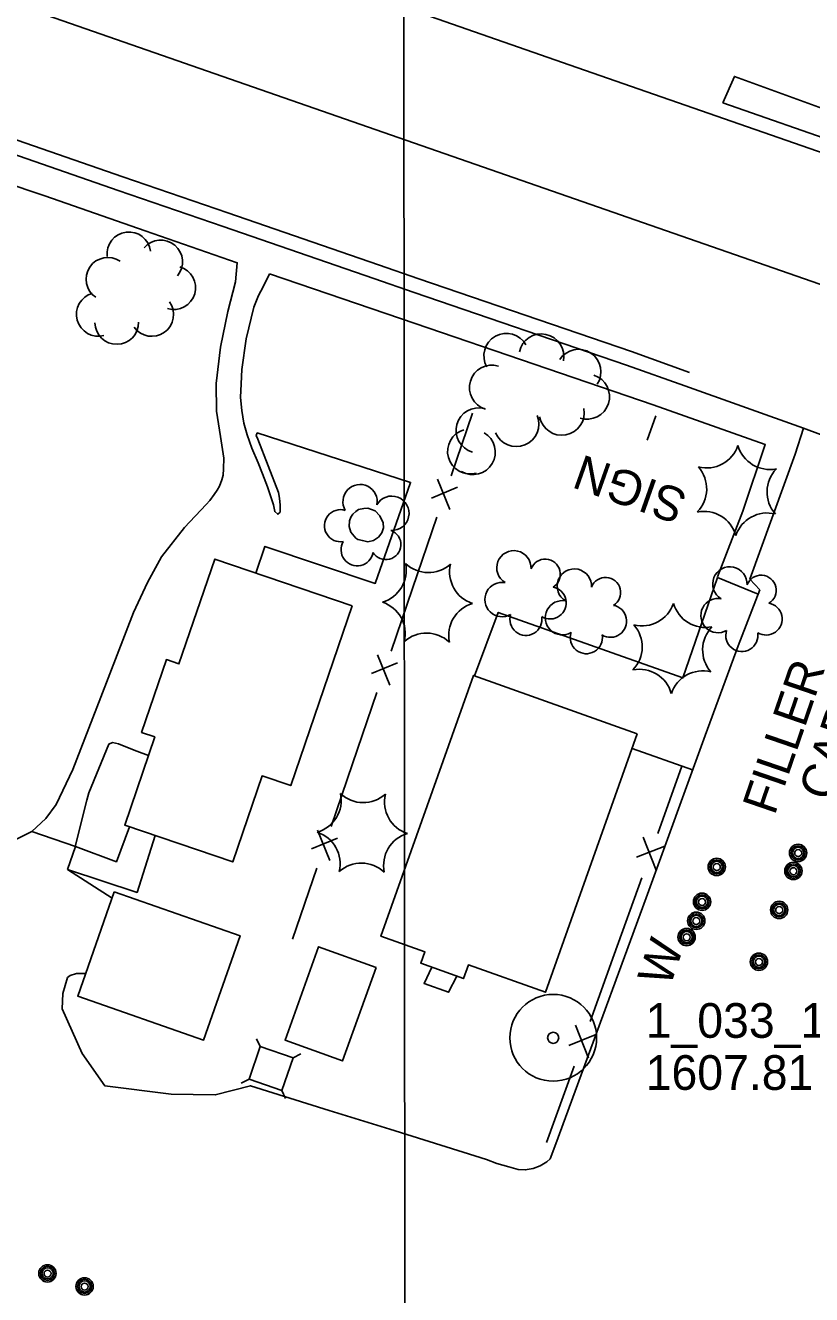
# Model space of a CAD drawing. Extents: x 189384 to 193282, y 256970 to 260388.
# Drawn here: x 190581.3 to 190717.3, y 258607.4 to 258826.9 of the extents above; entities that cross this region are included whole.
import ezdxf

# ---------------------------------------------------------------- set-up
doc = ezdxf.new("R2010")
doc.units = 0
for name, color, linetype in [('E_DRN_Grate', 7, 'Continuous'), ('E_DWY', 7, 'Continuous'), ('E_LAND_Vegetation', 7, 'Continuous'), ('E_MAP_GridLines', 7, 'Continuous'), ('E_MAP_Limits', 7, 'Continuous'), ('E_MAP_PassPoints', 7, 'Continuous'), ('E_MISCPROP', 7, 'Continuous'), ('E_MISCPROP_HvyDash', 7, 'Continuous'), ('E_MISCPROP_HvyLine', 7, 'Continuous'), ('E_MISCPROP_Railing', 7, 'Continuous'), ('E_PATH_Sidewalk', 7, 'Continuous'), ('E_RDWY', 7, 'Continuous'), ('E_UTL_AboveGroundPipe', 7, 'Continuous')]:
    doc.layers.add(name, color=color, linetype=linetype)

# ---------------------------------------------------------------- blocks, each defined once
blk = doc.blocks.new('PP_2')
at = {"layer": 'E_MAP_PassPoints'}
for radius in [7.5, 0.96]:
    blk.add_circle((0, 0), radius, dxfattribs=at)
blk = doc.blocks.new('MHO_4')
at = {"layer": 'E_DRN_Grate'}
for centre, radius in [((0.04, -0.06), 1.5), ((0.04, -0.06), 1.22), ((0.04, -0.07), 0.968), ((0.01, -0.08), 0.605)]:
    blk.add_circle(centre, radius, dxfattribs=at)
blk = doc.blocks.new('MHO_6')
at = {"layer": 'E_DRN_Grate'}
for centre, radius in [((0.04, -0.06), 1.5), ((0.04, -0.06), 1.22), ((0.04, -0.07), 0.968), ((0.01, -0.08), 0.605)]:
    blk.add_circle(centre, radius, dxfattribs=at)
blk = doc.blocks.new('FILLER_1')
at = {"layer": 'E_DRN_Grate'}
for s, p in [('FILLER', (-16.09, 1.42)), ('CAPS', (-10.69, -7.02))]:
    blk.add_text(s, height=6, rotation=0.0001, dxfattribs=at).set_placement(p)
blk = doc.blocks.new('WAL_6')
at = {"layer": 'E_MISCPROP_Railing'}
blk.add_text('W', height=6, rotation=0.0001, dxfattribs=at).set_placement((-2.27, -3.34))
blk = doc.blocks.new('PED_2')
at = {"layer": 'E_UTL_AboveGroundPipe'}
for p, q in [((-3.12, 2.9), (-4.17, 3.96)), ((2.88, 2.9), (3.95, 3.96)), ((-4.18, -4.16), (-3.12, -3.1)), ((3.95, -4.16), (2.88, -3.1))]:
    blk.add_line(p, q, dxfattribs=at)
blk.add_lwpolyline([(-3.12, -3.1), (2.88, -3.1), (2.88, 2.9), (-3.12, 2.9)], close=True, dxfattribs=at)
blk = doc.blocks.new('TREE_12')
at = {"layer": 'E_LAND_Vegetation'}
for centre, radius, start, end in [((-1.47, 4.28), 2.78, 1.3946, 209.1676), ((3.57, 2.42), 2.97, 278.4237, 139.6576), ((-4.47, 0.2), 2.78, 78.0716, 279.0827), ((3.46, -3.43), 2.97, 196.0745, 79.0478), ((-2.01, -4.2), 2.61, 140.7798, 358.7124)]:
    blk.add_arc(centre, radius, start, end, dxfattribs=at)
blk = doc.blocks.new('PINEL_4')
at = {"layer": 'E_LAND_Vegetation'}
for centre, start, end in [((-8.14, 7.32), 275.2114, 0.9763), ((2.26, 10.71), 215.2114, 300.9763), ((10.41, 3.41), 155.2114, 240.9763), ((-10.4, -3.39), 335.2114, 60.9763), ((8.15, -7.3), 95.2114, 180.9763), ((-2.25, -10.7), 35.2114, 120.9763)]:
    blk.add_arc(centre, 5.72, start, end, dxfattribs=at)
blk = doc.blocks.new('SIGN_8')
at = {"layer": 'E_MISCPROP'}
blk.add_text('SIGN', height=6, rotation=0.0002, dxfattribs=at).set_placement((-9.61, -3.01))
blk = doc.blocks.new('PINEL_5')
at = {"layer": 'E_LAND_Vegetation'}
for centre, start, end in [((-8.14, 7.32), 275.2115, 0.9764), ((2.26, 10.71), 215.2115, 300.9764), ((10.41, 3.4), 155.2115, 240.9765), ((-10.4, -3.39), 335.2115, 60.9764), ((8.15, -7.3), 95.2115, 180.9765), ((-2.25, -10.7), 35.2115, 120.9765)]:
    blk.add_arc(centre, 5.72, start, end, dxfattribs=at)
blk = doc.blocks.new('TREE_13')
at = {"layer": 'E_LAND_Vegetation'}
for centre, radius, start, end in [((-1.47, 4.28), 2.78, 1.3948, 209.1678), ((3.57, 2.42), 2.97, 278.4239, 139.6578), ((-4.47, 0.2), 2.78, 78.0718, 279.0828), ((3.46, -3.43), 2.97, 196.0747, 79.048), ((-2.01, -4.19), 2.61, 140.7799, 358.7125)]:
    blk.add_arc(centre, radius, start, end, dxfattribs=at)

msp = doc.modelspace()

# ---------------------------------------------------------------- linework, layer by layer
at = {"layer": 'E_DWY'}
for points in [[(190702, 258813.5), (190703.99, 258818.08), (190721.77, 258811.6), (190763.37, 258935.21), (190765.76, 258941.41), (190768.29, 258945.51), (190769.83, 258946.75), (190770.36, 258946.74), (190775.77, 258944.95), (190783.58, 258963.87)], [(190708.4, 258729.29), (190706.65, 258731.18), (190714.51, 258752.75), (190715.95, 258757.29)], [(190596.32, 258675.99), (190588.63, 258680.96), (190590.01, 258684.94), (190582.44, 258687.54), (190577.19, 258684.9), (190571.57, 258686), (190559.14, 258690.11), (190550.63, 258665.86), (190548.76, 258661.15), (190547.55, 258659.02)], [(190673.09, 258633.54), (190672.1, 258630.91), (190671.55, 258630.4), (190670.41, 258629.73), (190669.17, 258629.24), (190667.8, 258629), (190666.57, 258629.07), (190664.94, 258629.54), (190662.91, 258630.13), (190661.1, 258630.79), (190659.07, 258631.42), (190657.04, 258632.08), (190644.39, 258636.08), (190633.86, 258639.27), (190620.25, 258643.56), (190614.18, 258641.98), (190606.56, 258642.11), (190595.06, 258643.56), (190591.16, 258649.13), (190587.72, 258656.86), (190587.78, 258659.54), (190588.59, 258662.26), (190589.09, 258662.6), (190590.15, 258662.97), (190591.43, 258662.98), (190591.76, 258662.95)]]:
    msp.add_lwpolyline(points, dxfattribs=at)
at = {"layer": 'E_LAND_Vegetation'}
for centre, radius, start, end in [((190599.23, 258787.43), 3.77, 6.9211, 186.9058), ((190604.75, 258786.01), 3.77, 320.0055, 139.9902), ((190595.6, 258783.02), 3.77, 56.0647, 236.0494), ((190607, 258781.55), 3.77, 253.6927, 73.6774), ((190593.93, 258776.94), 3.77, 105.3807, 285.3653), ((190603.2, 258776.92), 3.77, 215.3432, 35.3279), ((190597.14, 258775.54), 3.77, 180.7225, 0.7072), ((190664.54, 258769.77), 3.89, 29.28, 209.2646), ((190670.6, 258769.68), 3.89, 348.2994, 168.2841), ((190677.01, 258767.01), 3.89, 326.495, 146.4797), ((190662.03, 258764.27), 3.89, 73.1895, 253.1742), ((190678.49, 258762.71), 3.89, 252.0976, 72.0823), ((190659.71, 258756.89), 3.89, 74.5645, 254.5492), ((190666.26, 258757.96), 3.89, 202.6395, 22.6242), ((190674.12, 258759.93), 3.89, 190.5862, 10.5709), ((190658.26, 258753.25), 3.89, 105.903, 285.8877), ((190658.74, 258753.12), 3.89, 239.7451, 59.7298)]:
    msp.add_arc(centre, radius, start, end, dxfattribs=at)
at = {"layer": 'E_MAP_GridLines'}
for p, q in [((190647.05, 258511.45), (190646.34, 259511.44)), ((190647.76, 257511.45), (190646.69, 259011.44))]:
    msp.add_line(p, q, dxfattribs=at)
at = {"layer": 'E_MAP_Limits'}
msp.add_lwpolyline([(190457.96, 258872.88), (191213.57, 258610.1)], dxfattribs=at)
msp.add_lwpolyline([(190457.96, 258872.88), (191213.57, 258610.1)], dxfattribs=at)
at = {"layer": 'E_MISCPROP'}
msp.add_line((190688.91, 258755.2), (190690.41, 258759.42), dxfattribs=at)
at = {"layer": 'E_MISCPROP_HvyDash'}
for points in [[(190659, 258714.45), (190663.13, 258725.41), (190695.07, 258714.09), (190701.08, 258731.42), (190708.11, 258728.54)], [(190686.28, 258701.87), (190696.74, 258698.16)], [(190655.98, 258662.5), (190654.53, 258659.74), (190650.29, 258661.24), (190651.64, 258664.05)]]:
    msp.add_lwpolyline(points, dxfattribs=at)
at = {"layer": 'E_MISCPROP_HvyLine'}
for points in [[(190637.85, 258726.52), (190614.09, 258734.64), (190607.89, 258716.5), (190605.74, 258717.24), (190601.44, 258704.65), (190603.71, 258703.87), (190598.51, 258688.63), (190617.2, 258682.26), (190622.28, 258697.15), (190627.24, 258695.46)], [(190687.19, 258704.42), (190671.28, 258659.72), (190657.96, 258664.46), (190657.12, 258662.1), (190649.73, 258664.73), (190650.44, 258666.71), (190642.83, 258669.42), (190658.87, 258714.5)], [(190596.71, 258677.1), (190618.47, 258669.49), (190612.17, 258651.46), (190590.4, 258659.07)], [(190642, 258664.02), (190636.19, 258647.86), (190626.25, 258651.43), (190632.06, 258667.59)]]:
    msp.add_lwpolyline(points, close=True, dxfattribs=at)
at = {"layer": 'E_MISCPROP_Railing'}
for p, q in [((190656.1, 258747.04), (190651.61, 258745.18)), ((190652.64, 258748.43), (190654.78, 258743.18)), ((190642.25, 258718.1), (190644.4, 258712.84)), ((190645.72, 258716.71), (190641.22, 258714.84)), ((190631.87, 258687.76), (190634.01, 258682.51)), ((190635.33, 258686.37), (190630.84, 258684.51)), ((190691.93, 258685), (190687.05, 258683.07)), ((190688.21, 258686.56), (190690.43, 258680.86)), ((190680.21, 258652.47), (190675.33, 258650.54)), ((190676.5, 258654.03), (190678.72, 258648.33))]:
    msp.add_line(p, q, dxfattribs=at)
for points in [[(190658.68, 258759.89), (190654.97, 258749.05)], [(190652.51, 258741.88), (190648.29, 258729.56)], [(190648.29, 258729.56), (190644.58, 258718.71)], [(190708.4, 258729.29), (190704.64, 258719.65), (190698.92, 258704.12), (190688.7, 258676.08), (190676.43, 258642.61), (190673.09, 258633.54)], [(190642.13, 258711.55), (190637.91, 258699.22)], [(190637.91, 258699.22), (190634.2, 258688.38)], [(190694.92, 258698.81), (190690.73, 258687.18)], [(190631.74, 258681.21), (190627.52, 258668.88)], [(190687.96, 258679.5), (190683.2, 258666.28)], [(190683.2, 258666.28), (190679.02, 258654.66)], [(190676.25, 258646.97), (190671.49, 258633.76)]]:
    msp.add_lwpolyline(points, dxfattribs=at)
at = {"layer": 'E_PATH_Sidewalk'}
for points in [[(190562.16, 258804.98), (190584.72, 258797.43), (190602.06, 258791.39), (190617.99, 258785.87), (190617.68, 258782.55), (190616.37, 258777.43), (190615.06, 258771.28), (190614.34, 258765), (190614.41, 258760.2), (190615.07, 258755.8), (190615.66, 258752.1), (190615.63, 258750.26), (190615.54, 258749.16), (190615.34, 258748.34), (190614.89, 258747.24), (190614.51, 258746.54), (190614, 258745.79), (190613.24, 258744.77), (190612.61, 258744.06), (190608.87, 258740.12), (190604.85, 258735.02), (190602.43, 258730.59), (190600.03, 258725.39), (190594.39, 258710.76), (190589.53, 258698.23), (190586.68, 258692.18), (190584.89, 258689.8), (190582.44, 258687.54)], [(190621.21, 258732.2), (190622.76, 258736.81), (190622.76, 258736.81), (190641.85, 258730.41), (190647.96, 258747.9), (190621.43, 258756.44), (190621.27, 258756.02), (190621.55, 258755.35), (190625.14, 258746.12), (190625.29, 258745.19), (190625.42, 258743.93), (190625.4, 258742.75), (190624.99, 258742.38), (190624.48, 258742.85), (190624.25, 258743.99), (190623.2, 258747.1), (190622.35, 258749.39), (190621.6, 258751.29), (190620.49, 258753.83), (190619.71, 258756.09), (190619.11, 258758.12), (190618.78, 258760.31), (190618.56, 258762.56), (190618.64, 258764.95), (190618.79, 258767.41), (190619.51, 258772.73), (190620.83, 258778.19), (190621.64, 258780.18), (190622.44, 258781.72), (190623.55, 258783.98)], [(190701.07, 258731.58), (190705.44, 258742.92), (190709.32, 258754.44), (190689.93, 258761.28), (190648.77, 258775.36), (190623.55, 258783.98)], [(190638.52, 258738.26), (190637.65, 258739.27), (190637.34, 258740.29), (190637.4, 258741.22), (190637.64, 258741.88), (190637.99, 258742.4), (190638.51, 258742.87), (190638.93, 258743.18), (190639.88, 258743.4)], [(190639.88, 258743.4), (190640.56, 258743.43), (190641.85, 258742.95), (190642.65, 258742.1), (190643.25, 258740.91), (190643.31, 258740.06), (190642.97, 258739.17), (190642.39, 258738.4), (190641.54, 258737.84), (190640.56, 258737.64), (190639.63, 258737.84), (190638.87, 258738.03), (190638.52, 258738.26)], [(190589.96, 258684.96), (190591.95, 258692.94), (190592.31, 258694.2), (190595.76, 258702.64), (190596.39, 258702.94), (190597.43, 258702.67), (190598.69, 258702.15), (190600.59, 258701.41), (190602.61, 258700.66)], [(190590.01, 258684.94), (190597.07, 258682.28), (190599.36, 258688.35)], [(190603.76, 258686.84), (190600.66, 258676.98), (190588.63, 258680.96)]]:
    msp.add_lwpolyline(points, dxfattribs=at)
at = {"layer": 'E_RDWY'}
for points in [[(190864.16, 258923.98), (190854.25, 258890.76), (190842.5, 258853.18), (190831.29, 258819.32), (190824.84, 258799.89), (190822.64, 258793.68), (190819.25, 258788.22), (190815.78, 258784.76), (190811.14, 258781.53), (190806.08, 258779.56), (190801.35, 258778.8), (190797.68, 258778.88), (190793.94, 258779.61), (190787.75, 258781.34), (190761.37, 258790.37), (190730.96, 258800.7), (190722.34, 258803.77), (190678.03, 258819.18), (190650.09, 258828.9), (190606.65, 258843.88), (190569.45, 258856.99), (190541.41, 258866.86), (190542.24, 258869.22)], [(190855.55, 258903.88), (190851.86, 258891.5), (190840.12, 258853.95), (190828.91, 258820.11), (190822.48, 258800.7), (190820.38, 258794.77), (190817.28, 258789.79), (190814.17, 258786.69), (190809.96, 258783.75), (190805.42, 258781.99), (190801.18, 258781.3), (190797.95, 258781.37), (190794.52, 258782.05), (190788.49, 258783.73), (190762.18, 258792.74), (190731.78, 258803.07), (190723.17, 258806.13), (190702, 258813.5)], [(190517.92, 258828.27), (190550.43, 258817.07), (190577.1, 258808.05), (190598.18, 258800.75), (190616.38, 258794.51), (190642.44, 258785.51), (190649.41, 258783.07), (190686.16, 258770.53), (190696.24, 258766.91)], [(190517.1, 258825.9), (190549.63, 258814.7), (190576.29, 258805.69), (190597.36, 258798.39), (190615.57, 258792.15), (190641.62, 258783.15), (190648.59, 258780.71), (190685.33, 258768.17), (190695.4, 258764.56)], [(190695.4, 258764.56), (190715.95, 258757.29), (190718.88, 258756.2), (190747.24, 258746.79), (190770.87, 258738.35), (190773.33, 258737.91)]]:
    msp.add_lwpolyline(points, dxfattribs=at)

# ---------------------------------------------------------------- block references
at = {"layer": 'E_DRN_Grate'}
for name, p, rotation in [('FILLER_1', (190717.5, 258704.91), 71.03734958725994), ('MHO_6', (190714.94, 258683.81), 71.03734963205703), ('MHO_6', (190700.86, 258681.39), 71.03734988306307), ('MHO_6', (190714.12, 258680.68), 71.03734964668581), ('MHO_6', (190698.32, 258675.35), 71.03734992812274), ('MHO_6', (190697.31, 258672.06), 71.03734994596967), ('MHO_6', (190711.66, 258673.95), 71.03734969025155), ('MHO_6', (190695.65, 258669.25), 71.0373499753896), ('MHO_6', (190708.15, 258664.98), 71.03734975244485), ('MHO_4', (190585.08, 258611.1), 70.86176499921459), ('MHO_4', (190591.49, 258608.85), 70.86176488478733)]:
    msp.add_blockref(name, p, dxfattribs=dict(at, rotation=rotation))
at = {"layer": 'E_LAND_Vegetation'}
for name, p, xscale, yscale, rotation in [('PINEL_5', (190704.42, 258746.5), 0.999998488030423, 0.9999984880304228, 160.5206889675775), ('TREE_13', (190667.96, 258728.73), 0.9999984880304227, 0.9999984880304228, 160.52068961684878), ('TREE_13', (190678.41, 258725.57), 0.9999984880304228, 0.999998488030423, 160.5206894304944), ('TREE_13', (190705.32, 258725.95), 0.9999984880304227, 0.9999984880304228, 160.52068895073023), ('PINEL_5', (190693.27, 258719.19), 0.9999984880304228, 0.9999984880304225, 160.52068916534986)]:
    msp.add_blockref(name, p, dxfattribs=dict(at, xscale=xscale, yscale=yscale, rotation=rotation))
for name, p, rotation in [('TREE_12', (190640.36, 258740.4), 71.03735096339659), ('PINEL_4', (190650.89, 258727.06), 71.0373507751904), ('PINEL_4', (190639.63, 258687.28), 71.0373509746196)]:
    msp.add_blockref(name, p, dxfattribs=dict(at, rotation=rotation))
at = {"layer": 'E_MAP_PassPoints', "rotation": -0.00010443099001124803}
msp.add_blockref('PP_2', (190672.64, 258651.85), dxfattribs=at)
at = {"layer": 'E_MISCPROP', "xscale": 0.9999984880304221, "yscale": 0.9999984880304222, "rotation": 160.52068929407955}
msp.add_blockref('SIGN_8', (190686.1, 258746.6), dxfattribs=at)
at = {"layer": 'E_MISCPROP_Railing', "rotation": 71.03735006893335}
msp.add_blockref('WAL_6', (190690.39, 258663.67), dxfattribs=at)
at = {"layer": 'E_UTL_AboveGroundPipe', "rotation": 71.03735125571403}
msp.add_blockref('PED_2', (190623.78, 258646.68), dxfattribs=at)

# ---------------------------------------------------------------- texts
at = {"layer": 'E_MAP_PassPoints'}
for s, p in [('1_033_18', (190688.64, 258651.85)), ('1607.81', (190688.64, 258642.85))]:
    msp.add_text(s, height=6, rotation=0, dxfattribs=at).set_placement(p)

doc.saveas('drawing.dxf')
